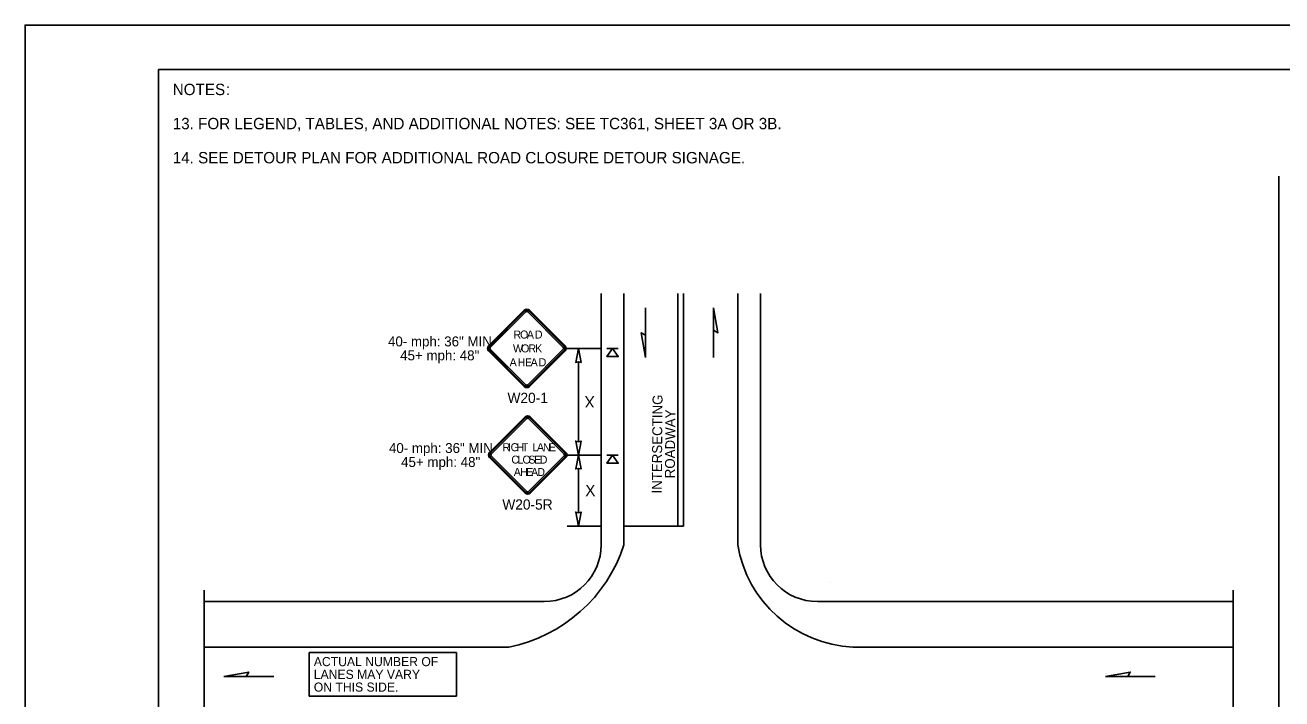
# Model space of a CAD drawing. Extents: x 99958 to 100176, y 99935 to 100011.
# Drawn here: x 100119.06 to 100127.9, y 100005.95 to 100010.69 of the extents above; entities that cross this region are included whole.
import ezdxf

# ---------------------------------------------------------------- set-up
doc = ezdxf.new("R2010")
doc.units = 0
for name, color, linetype in [('RD_ED_ShoulderPavedEdge', 7, 'Continuous'), ('RD_MK_LineDblYellowCenter', 7, 'Continuous'), ('RD_MK_LineEdgeWhite', 7, 'Continuous'), ('RD_MK_LineStop', 7, 'Continuous'), ('SH_DE_DetailBody1Text', 7, 'Continuous'), ('SH_GI_GeneralNotesBodyText', 7, 'Continuous'), ('SH_GI_PlotLimits', 7, 'Continuous'), ('SH_GI_SheetBorder', 7, 'Continuous'), ('SH_TI_Tables', 7, 'Continuous'), ('TR_SN_ConstructionSigns', 7, 'Continuous'), ('TR_WZ_PortableSignMountBlk-Org', 7, 'Continuous'), ('TR_WZ_WorkZoneDetails', 7, 'Continuous'), ('TR_WZ_WorkZoneTextCurrent', 7, 'Continuous')]:
    doc.layers.add(name, color=color, linetype=linetype)

msp = doc.modelspace()

# ---------------------------------------------------------------- linework, layer by layer
at = {"layer": 'RD_ED_ShoulderPavedEdge'}
for p, q in [((100122.7119, 100006.6325), (100120.32, 100006.6325)), ((100127.555, 100006.6325), (100124.6319, 100006.6325))]:
    msp.add_line(p, q, dxfattribs=at)
for points in [[(100123.1119, 100008.799), (100123.1119, 100007.0325)], [(100124.2319, 100008.799), (100124.2319, 100007.0325)]]:
    msp.add_lwpolyline(points, dxfattribs=at)
for centre, start, end in [((100122.7119, 100007.0325), 270, 0), ((100124.6319, 100007.0325), 180, 270)]:
    msp.add_arc(centre, 0.4, start, end, dxfattribs=at)
at = {"layer": 'RD_MK_LineDblYellowCenter'}
for p, q in [((100123.6519, 100008.799), (100123.6519, 100007.1625)), ((100123.6919, 100008.799), (100123.6919, 100007.1625))]:
    msp.add_line(p, q, dxfattribs=at)
at = {"layer": 'RD_MK_LineEdgeWhite'}
for p, q in [((100123.2719, 100007.0325), (100123.2719, 100008.799)), ((100124.0719, 100007.0325), (100124.0719, 100008.799)), ((100122.4619, 100006.3125), (100120.32, 100006.3125)), ((100127.555, 100006.3125), (100124.8819, 100006.3125))]:
    msp.add_line(p, q, dxfattribs=at)
for centre, radius, start, end in [((100122.257, 100007.3587), 1.0661, 281.08423, 342.18285), ((100124.9219, 100007.173), 0.8615, 189.3884, 267.34452)]:
    msp.add_arc(centre, radius, start, end, dxfattribs=at)
at = {"layer": 'RD_MK_LineStop'}
msp.add_line((100123.6919, 100007.1625), (100123.2719, 100007.1625), dxfattribs=at)
at = {"layer": 'SH_GI_PlotLimits'}
msp.add_lwpolyline([(100119.0625, 99999.6875), (100136.0625, 99999.6875), (100136.0625, 100010.6875), (100119.0625, 100010.6875)], close=True, dxfattribs=at)
at = {"layer": 'SH_GI_SheetBorder'}
for q in [(100120, 100000), (100135.75, 100010.375)]:
    msp.add_line((100120, 100010.375), q, dxfattribs=at)
at = {"layer": 'SH_TI_Tables'}
msp.add_lwpolyline([(100121.0598, 100006.274), (100122.0943, 100006.274), (100122.0943, 100005.9671), (100121.0598, 100005.9671)], close=True, dxfattribs=at)
at = {"layer": 'TR_SN_ConstructionSigns'}
for p, q in [((100122.5715, 100008.6818), (100122.3209, 100008.4312)), ((100122.5765, 100008.6768), (100122.3259, 100008.4262)), ((100122.3328, 100008.4193), (100122.5834, 100008.6698)), ((100122.5953, 100008.6698), (100122.8459, 100008.4193)), ((100122.8529, 100008.4262), (100122.6023, 100008.6768)), ((100122.8579, 100008.4312), (100122.6073, 100008.6818)), ((100122.3209, 100008.3954), (100122.5715, 100008.1448)), ((100122.3259, 100008.4004), (100122.5765, 100008.1498)), ((100122.5834, 100008.1568), (100122.3328, 100008.4073)), ((100122.8459, 100008.4073), (100122.5953, 100008.1568)), ((100122.6023, 100008.1498), (100122.8529, 100008.4004)), ((100122.6073, 100008.1448), (100122.8579, 100008.3954)), ((100122.5782, 100007.9318), (100122.3276, 100007.6812)), ((100122.5831, 100007.9268), (100122.3325, 100007.6762)), ((100122.3395, 100007.6693), (100122.5901, 100007.9198)), ((100122.602, 100007.9198), (100122.8526, 100007.6693)), ((100122.8596, 100007.6762), (100122.609, 100007.9268)), ((100122.8645, 100007.6812), (100122.6139, 100007.9318)), ((100122.3276, 100007.6454), (100122.5782, 100007.3948)), ((100122.3325, 100007.6504), (100122.5831, 100007.3998)), ((100122.5901, 100007.4068), (100122.3395, 100007.6573)), ((100122.8526, 100007.6573), (100122.602, 100007.4068)), ((100122.609, 100007.3998), (100122.8596, 100007.6504)), ((100122.6139, 100007.3948), (100122.8645, 100007.6454))]:
    msp.add_line(p, q, dxfattribs=at)
for centre, radius, start, end in [((100122.5894, 100008.6639), 0.0253, 45, 135), ((100122.5894, 100008.6639), 0.0183, 45, 135), ((100122.5894, 100008.6639), 0.00844, 45, 135), ((100122.3388, 100008.4133), 0.0253, 135, 225.00001), ((100122.3388, 100008.4133), 0.0183, 135, 225.00001), ((100122.3388, 100008.4133), 0.00844, 135, 225.00001), ((100122.84, 100008.4133), 0.00844, 315.00002, 45), ((100122.84, 100008.4133), 0.0183, 315.00002, 45), ((100122.84, 100008.4133), 0.0253, 315.00001, 45.00001), ((100122.5894, 100008.1627), 0.0253, 225.00001, 315.00001), ((100122.5894, 100008.1627), 0.0183, 225.00001, 315.00002), ((100122.5894, 100008.1627), 0.00844, 225.00001, 315.00002), ((100122.596, 100007.9139), 0.0253, 45, 135), ((100122.596, 100007.9139), 0.0183, 45, 135), ((100122.596, 100007.9139), 0.00844, 45, 135), ((100122.3455, 100007.6633), 0.0253, 135, 225.00001), ((100122.3455, 100007.6633), 0.0183, 135, 225.00001), ((100122.3455, 100007.6633), 0.00844, 135, 225.00001), ((100122.8466, 100007.6633), 0.00844, 315.00002, 45), ((100122.8466, 100007.6633), 0.0183, 315.00002, 45), ((100122.8466, 100007.6633), 0.0253, 315.00001, 45.00001), ((100122.596, 100007.4127), 0.0253, 225.00001, 315.00001), ((100122.596, 100007.4127), 0.0183, 225.00001, 315.00002), ((100122.596, 100007.4127), 0.00844, 225.00001, 315.00002)]:
    msp.add_arc(centre, radius, start, end, dxfattribs=at)
at = {"layer": 'TR_WZ_PortableSignMountBlk-Org'}
for p, q in [((100123.1519, 100008.4133), (100123.2319, 100008.4133)), ((100123.1519, 100007.6633), (100123.2319, 100007.6633))]:
    msp.add_line(p, q, dxfattribs=at)
for points in [[(100123.1919, 100008.4133), (100123.2319, 100008.3558), (100123.1519, 100008.3558)], [(100123.1919, 100007.6633), (100123.2319, 100007.6058), (100123.1519, 100007.6058)]]:
    msp.add_lwpolyline(points, close=True, dxfattribs=at)
at = {"layer": 'TR_WZ_WorkZoneDetails'}
for p, q in [((100127.875, 100009.625), (100127.875, 100001.5759)), ((100123.4242, 100008.5061), (100123.4242, 100008.699)), ((100123.9015, 100008.5418), (100123.9015, 100008.3489)), ((100123.1119, 100008.4133), (100122.8653, 100008.4133)), ((100122.9519, 100008.3196), (100122.9519, 100007.757)), ((100123.1119, 100007.6633), (100122.8719, 100007.6633)), ((100122.9519, 100007.5696), (100122.9519, 100007.257)), ((100123.1119, 100007.1633), (100122.8719, 100007.1633)), ((100124.7227, 100006.7646), (100124.7227, 100006.7646)), ((100120.6169, 100006.105), (100120.8098, 100006.105)), ((100126.8136, 100006.105), (100127.0065, 100006.105))]:
    msp.add_line(p, q, dxfattribs=at)
for points in [[(100123.9015, 100008.699), (100123.9323, 100008.5239), (100123.9015, 100008.5418)], [(100123.4242, 100008.3489), (100123.3933, 100008.5239), (100123.4242, 100008.5061)], [(100122.9519, 100008.4133), (100122.9712, 100008.315), (100122.9519, 100008.3196), (100122.9327, 100008.315)], [(100122.9519, 100007.6633), (100122.9712, 100007.7616), (100122.9519, 100007.757), (100122.9327, 100007.7616)], [(100122.9519, 100007.6633), (100122.9712, 100007.565), (100122.9519, 100007.5696), (100122.9327, 100007.565)], [(100122.9519, 100007.1633), (100122.9712, 100007.2616), (100122.9519, 100007.257), (100122.9327, 100007.2616)], [(100120.4597, 100006.105), (100120.6347, 100006.1359), (100120.6169, 100006.105)], [(100126.6563, 100006.105), (100126.8314, 100006.1359), (100126.8136, 100006.105)]]:
    msp.add_lwpolyline(points, close=True, dxfattribs=at)
for points in [[(100120.32, 100003.9924), (100120.32, 100005.275), (100120.24, 100005.275), (100120.4, 100005.4299), (100120.32, 100005.4299), (100120.32, 100006.7125)], [(100127.555, 100003.9924), (100127.555, 100005.275), (100127.475, 100005.275), (100127.635, 100005.4299), (100127.555, 100005.4299), (100127.555, 100006.7125)]]:
    msp.add_lwpolyline(points, dxfattribs=at)

# ---------------------------------------------------------------- texts
at = {"layer": 'SH_DE_DetailBody1Text'}
for s, p in [('INTERSECTING', (100123.5379, 100007.3917)), ('ROADWAY', (100123.6299, 100007.4992))]:
    msp.add_text(s, height=0.07, rotation=89.5374, dxfattribs=at).set_placement(p)
at = {"layer": 'SH_GI_GeneralNotesBodyText'}
for s, p in [('NOTES', (100120.1, 100010.195)), (':', (100120.4743, 100010.195)), ('13. FOR LEGEND, TABLES, AND ADDITIONAL NOTES: SEE TC361, SHEET 3A OR 3B.', (100120.1, 100009.955)), ('14. SEE DETOUR PLAN FOR ADDITIONAL ROAD CLOSURE DETOUR SIGNAGE.', (100120.1, 100009.715))]:
    msp.add_text(s, height=0.08, rotation=360, dxfattribs=at).set_placement(p)
at = {"layer": 'SH_TI_Tables'}
for s, p in [('ACTUAL NUMBER OF', (100121.0918, 100006.178)), ('LANES MAY VARY', (100121.0918, 100006.0884)), ('ON THIS SIDE.', (100121.0918, 100005.9988))]:
    msp.add_text(s, height=0.064, rotation=360, dxfattribs=at).set_placement(p)
at = {"layer": 'TR_SN_ConstructionSigns'}
for s, p in [('R', (100122.4948, 100008.4828)), ('O', (100122.5417, 100008.4828)), ('A', (100122.5892, 100008.4828)), ('D', (100122.6457, 100008.4828)), ('W', (100122.4919, 100008.3852)), ('O', (100122.5488, 100008.3852)), ('R', (100122.6003, 100008.3852)), ('K', (100122.6475, 100008.3852)), ('A', (100122.4684, 100008.2875)), ('H', (100122.5247, 100008.2875)), ('E', (100122.5764, 100008.2875)), ('A', (100122.6158, 100008.2875)), ('D', (100122.6721, 100008.2875)), ('R', (100122.4189, 100007.69)), ('I', (100122.4582, 100007.69)), ('G', (100122.4753, 100007.69)), ('H', (100122.5161, 100007.69)), ('T', (100122.554, 100007.69)), ('L', (100122.629, 100007.69)), ('A', (100122.6604, 100007.69)), ('N', (100122.7029, 100007.69)), ('E', (100122.7445, 100007.69)), ('C', (100122.4807, 100007.6028)), ('L', (100122.5235, 100007.6028)), ('O', (100122.5589, 100007.6028)), ('S', (100122.6005, 100007.6028)), ('E', (100122.6416, 100007.6028)), ('D', (100122.6799, 100007.6028)), ('A', (100122.4976, 100007.5156)), ('H', (100122.5415, 100007.5156)), ('E', (100122.5854, 100007.5156)), ('A', (100122.6191, 100007.5156)), ('D', (100122.663, 100007.5156))]:
    msp.add_text(s, height=0.0562, dxfattribs=at).set_placement(p)
for s, p in [('W20-1', (100122.4536, 100008.0294)), ('W20-5R', (100122.4174, 100007.2794))]:
    msp.add_text(s, height=0.072, rotation=360, dxfattribs=at).set_placement(p)
at = {"layer": 'TR_WZ_WorkZoneDetails'}
for s, p in [('40- mph: 36" MIN', (100121.6134, 100008.4273)), ('45+ mph: 48"', (100121.699, 100008.3293)), ('40- mph: 36" MIN', (100121.62, 100007.6773)), ('45+ mph: 48"', (100121.7056, 100007.5793))]:
    msp.add_text(s, height=0.07, dxfattribs=at).set_placement(p)
at = {"layer": 'TR_WZ_WorkZoneTextCurrent'}
msp.add_text('X', height=0.08, rotation=180, dxfattribs=at).set_placement((100123.0667, 100008.0783))
msp.add_text('X', height=0.08, dxfattribs=at).set_placement((100123.0002, 100007.3733))

doc.saveas('drawing.dxf')
